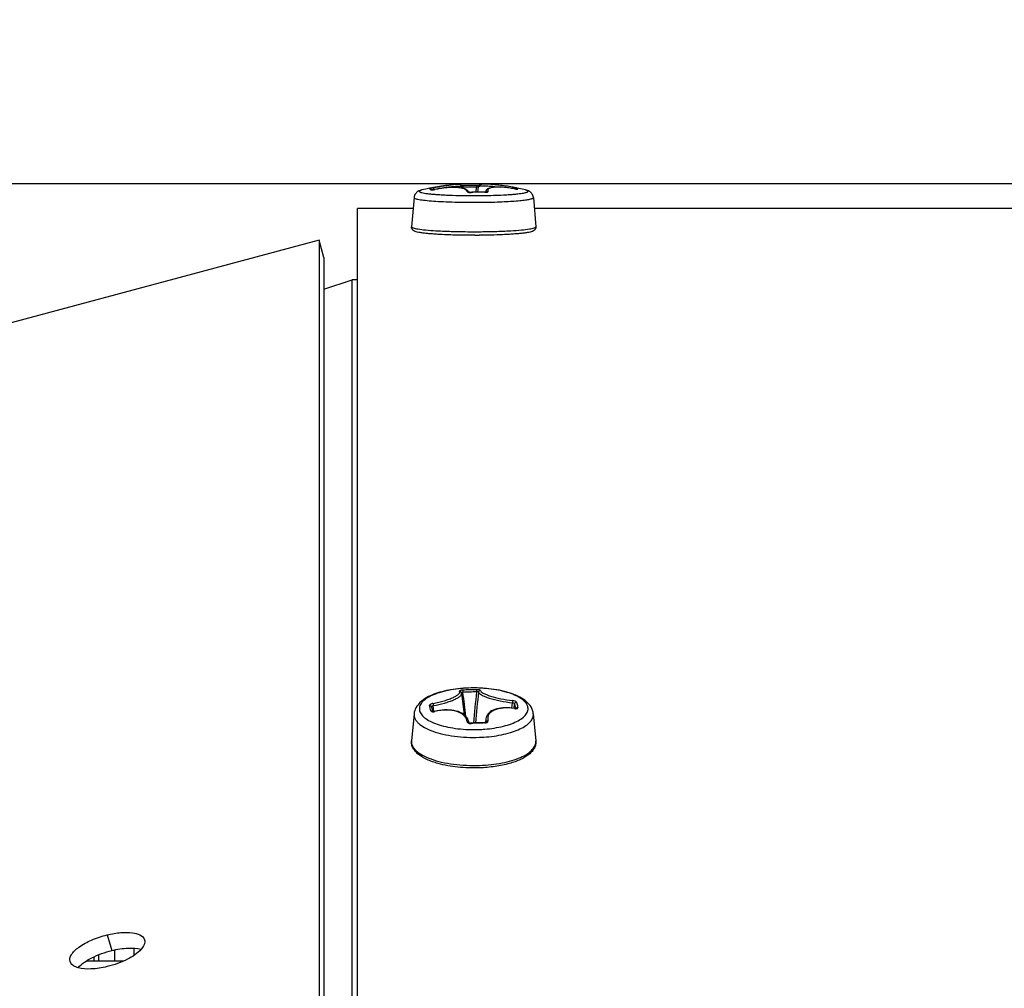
# Model space of a CAD drawing. Header units: millimetres. Extents: x 0 to 420, y 0 to 297.
# Tile 297 of 514: x 245.98 to 251.49, y 249.71 to 255.13. Entities that reach past the tile are written whole.
import ezdxf

# ---------------------------------------------------------------- set-up
doc = ezdxf.new("R2010")
doc.units = ezdxf.units.MM
doc.header["$LTSCALE"] = 23.1
doc.layers.get('0').update_dxf_attribs({"linetype": 'CONTINUOUS'})
doc.layers.add('02___PRT_ALL_AXES', color=7, linetype='CONTINUOUS')
doc.layers.add('DIM_PILOTEES', color=7, linetype='CONTINUOUS')
doc.styles.get("Standard").update_dxf_attribs({"font": 'txt', "width": 0.7})
doc.dimstyles.new('DIMSTYLE_1', dxfattribs={"dimtxt": 2.5, "dimasz": 3.5, "dimexe": 2, "dimexo": 0, "dimtad": 1, "dimdec": 0, "dimlfac": 10, "dimdsep": 46, "dimtxsty": 'Standard', "dimblk": '_FILLED', "dimblk1": '_FILLED', "dimblk2": '_FILLED', "dimcen": 0.09, "dimazin": 2, "dimtp": 1.2, "dimtm": 1.2, "dimtfac": 1, "dimtdec": 0, "dimtofl": 0, "dimtmove": 0, "dimatfit": 3, "dimldrblk": '_FILLED', "dimfxl": 0, "dimtolj": 1, "dimarcsym": 0})
doc.dimstyles.new('DIMSTYLE_2', dxfattribs={"dimtxt": 2.5, "dimasz": 3.5, "dimexe": 2, "dimexo": 0, "dimtad": 1, "dimdec": 0, "dimlfac": 10, "dimdsep": 46, "dimtxsty": 'Standard', "dimblk": '_FILLED', "dimblk1": '_FILLED', "dimblk2": '_FILLED', "dimcen": 0.09, "dimazin": 2, "dimtp": 0.5, "dimtm": 0.5, "dimtfac": 1, "dimtdec": 0, "dimtofl": 0, "dimtmove": 0, "dimatfit": 3, "dimldrblk": '_FILLED', "dimfxl": 0, "dimtolj": 1, "dimarcsym": 0})
doc.dimstyles.new('DIMSTYLE_4', dxfattribs={"dimtxt": 2.5, "dimasz": 3.5, "dimexe": 2, "dimexo": 0, "dimtad": 1, "dimdec": 0, "dimlfac": 10, "dimdsep": 46, "dimtxsty": 'Standard', "dimblk": '_FILLED', "dimblk1": '_FILLED', "dimblk2": '_FILLED', "dimcen": 0.09, "dimazin": 2, "dimtp": 0.8, "dimtm": 0.8, "dimtfac": 1, "dimtdec": 0, "dimtofl": 0, "dimtmove": 0, "dimatfit": 3, "dimldrblk": '_FILLED', "dimfxl": 0, "dimtolj": 1, "dimarcsym": 0})

# ---------------------------------------------------------------- blocks, each defined once
blk = doc.blocks.new('_FILLED')
at = {"color": 0, "linetype": 'ByBlock'}
blk.add_solid([(0, 0), (-1, 0.1429), (-1, -0.1429)], dxfattribs=at)
blk = doc.blocks.new('*D1')
at = {"layer": 'DIM_PILOTEES', "color": 2, "linetype": 'Continuous'}
for p, q in [((273.9153, 254.2086), (213.2201, 254.2086)), ((215.2201, 254.2086), (215.2201, 191.8279)), ((215.2201, 129.4471), (215.2201, 191.8279)), ((273.9407, 129.4471), (213.2201, 129.4471))]:
    blk.add_line(p, q, dxfattribs=at)
at = {"layer": 'DIM_PILOTEES', "color": 2, "linetype": 'Continuous', "xscale": 3.5, "yscale": 3.5, "zscale": 3.5}
for p, rotation in [((215.2201, 254.2086), 90), ((215.2201, 129.4471), 270)]:
    blk.add_blockref('_FILLED', p, dxfattribs=dict(at, rotation=rotation))
at = {"layer": 'DIM_PILOTEES', "color": 2, "linetype": 'Continuous', "insert": (212.0951, 191.6644), "char_height": 2.5, "width": 10.982143, "attachment_point": 2, "rotation": 90, "line_spacing_factor": 0.9}
blk.add_mtext('{\\ftxt;\\W0.0001;\\H0.0001;\\~}{\\ftxt;\\W2.9285714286;\\H2.5; }{\\ftxt;\\W0.0001;\\H0.0001;\\~}', dxfattribs=at)
blk = doc.blocks.new('*D2')
at = {"layer": 'DIM_PILOTEES', "color": 2, "linetype": 'Continuous'}
for p, q in [((226.3883, 206.1532), (226.3883, 267.8625)), ((243.2945, 226.4959), (243.2945, 267.8625)), ((226.3883, 265.8625), (218.8883, 265.8625)), ((218.8883, 265.8625), (234.8414, 265.8625)), ((250.7945, 265.8625), (234.8414, 265.8625)), ((243.2945, 265.8625), (250.7945, 265.8625))]:
    blk.add_line(p, q, dxfattribs=at)
at = {"layer": 'DIM_PILOTEES', "color": 2, "linetype": 'Continuous', "xscale": 3.5, "yscale": 3.5, "zscale": 3.5}
blk.add_blockref('_FILLED', (226.3883, 265.8625), dxfattribs=at)
at = {"layer": 'DIM_PILOTEES', "color": 2, "linetype": 'Continuous', "xscale": 3.5, "yscale": 3.5, "zscale": 3.5, "rotation": 180}
blk.add_blockref('_FILLED', (243.2945, 265.8625), dxfattribs=at)
at = {"layer": 'DIM_PILOTEES', "color": 2, "linetype": 'Continuous', "insert": (235.5503, 268.9875), "char_height": 2.5, "width": 8.035714, "attachment_point": 2, "line_spacing_factor": 0.9}
blk.add_mtext('{\\ftxt;\\W0.0001;\\H0.0001;\\~}{\\ftxt;\\W2.1428571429;\\H2.5; }{\\ftxt;\\W0.0001;\\H0.0001;\\~}', dxfattribs=at)
blk = doc.blocks.new('*D9')
at = {"layer": 'DIM_PILOTEES', "color": 2, "linetype": 'Continuous'}
for p, q in [((226.3883, 206.1532), (226.3883, 279.9641)), ((276.2211, 241.5579), (276.2211, 279.9641)), ((226.3883, 277.9641), (251.3047, 277.9641)), ((276.2211, 277.9641), (251.3047, 277.9641))]:
    blk.add_line(p, q, dxfattribs=at)
at = {"layer": 'DIM_PILOTEES', "color": 2, "linetype": 'Continuous', "xscale": 3.5, "yscale": 3.5, "zscale": 3.5, "rotation": 180}
blk.add_blockref('_FILLED', (226.3883, 277.9641), dxfattribs=at)
at = {"layer": 'DIM_PILOTEES', "color": 2, "linetype": 'Continuous', "xscale": 3.5, "yscale": 3.5, "zscale": 3.5}
blk.add_blockref('_FILLED', (276.2211, 277.9641), dxfattribs=at)
at = {"layer": 'DIM_PILOTEES', "color": 2, "linetype": 'Continuous', "insert": (253.158, 281.0891), "char_height": 2.5, "width": 8.839286, "attachment_point": 2, "line_spacing_factor": 0.9}
blk.add_mtext('{\\ftxt;\\W0.0001;\\H0.0001;\\~}{\\ftxt;\\W2.3571428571;\\H2.5; }{\\ftxt;\\W0.0001;\\H0.0001;\\~}', dxfattribs=at)

msp = doc.modelspace()

# ---------------------------------------------------------------- linework, layer by layer
at = {"color": 7, "linetype": 'Continuous'}
for p, q in [((248.2812, 254.1762), (248.2789, 254.1786)), ((248.288, 254.1759), (248.2855, 254.1781)), ((248.288, 254.1759), (248.2861, 254.1759)), ((248.2951, 254.1778), (248.2895, 254.176)), ((248.2953, 254.1766), (248.2951, 254.1778)), ((248.2953, 254.1766), (248.2951, 254.1778)), ((248.3039, 254.1794), (248.3063, 254.1798)), ((248.3043, 254.1781), (248.3041, 254.1782)), ((248.3041, 254.1781), (248.3043, 254.1781)), ((248.4535, 254.1952), (248.4545, 254.1856)), ((248.4616, 254.1839), (248.4608, 254.1904)), ((248.534, 254.1626), (248.5368, 254.191)), ((248.5449, 254.1627), (248.5481, 254.1936)), ((248.5492, 254.1949), (248.5504, 254.1956)), ((248.5887, 254.1656), (248.5883, 254.1626)), ((248.5887, 254.1656), (248.5886, 254.1655)), ((248.647, 254.204), (248.6391, 254.2048)), ((248.6443, 254.2042), (248.6455, 254.2041)), ((248.647, 254.204), (248.6455, 254.2041)), ((248.6455, 254.2041), (248.647, 254.204)), ((248.7491, 254.1815), (248.749, 254.1815)), ((248.7661, 254.1823), (248.7682, 254.1799)), ((248.1873, 254.1329), (248.173, 253.9695)), ((248.4927, 254.1628), (248.4912, 254.1633)), ((248.5061, 254.1615), (248.5058, 254.1619)), ((248.5444, 254.1624), (248.5442, 254.1624)), ((248.5827, 254.162), (248.5824, 254.162)), ((248.5827, 254.162), (248.5825, 254.1624)), ((248.8548, 254.1329), (248.8691, 253.9695)), ((247.8711, 227.8463), (247.8711, 254.072)), ((248.182, 254.072), (247.8711, 254.072)), ((273.622, 254.072), (248.8601, 254.072)), ((248.3159, 253.947), (248.3164, 253.947)), ((248.7257, 253.947), (248.7261, 253.947)), ((248.7261, 253.947), (248.7288, 253.9472)), ((247.6831, 253.7976), (247.6572, 253.8942)), ((248.3219, 253.9268), (248.321, 253.9269)), ((248.5281, 253.9215), (248.521, 253.9215)), ((247.6831, 253.7976), (247.6831, 227.8079)), ((247.6831, 253.621), (247.8411, 253.672)), ((247.8411, 227.8402), (247.8411, 253.672)), ((247.8711, 253.672), (247.8411, 253.672)), ((248.4534, 251.3586), (248.467, 251.2399)), ((248.492, 251.3889), (248.4915, 251.3888)), ((248.492, 251.3889), (248.4915, 251.3888)), ((248.735, 251.277), (248.7377, 251.307)), ((248.735, 251.277), (248.7377, 251.307)), ((248.7466, 251.2753), (248.749, 251.3003)), ((248.7466, 251.2753), (248.749, 251.3003)), ((248.1875, 251.2451), (248.1732, 251.0939)), ((248.2879, 251.2755), (248.2856, 251.2845)), ((248.2905, 251.2652), (248.2879, 251.2755)), ((248.2922, 251.2581), (248.2905, 251.2652)), ((248.2922, 251.2581), (248.2909, 251.2585)), ((248.2988, 251.258), (248.2951, 251.2907)), ((248.2988, 251.258), (248.2951, 251.2907)), ((248.3043, 251.2579), (248.3038, 251.2588)), ((248.7491, 251.2742), (248.7486, 251.2743)), ((248.7491, 251.2742), (248.7486, 251.2743)), ((248.8546, 251.2451), (248.8689, 251.0939)), ((248.4938, 251.196), (248.494, 251.1949)), ((248.4941, 251.1947), (248.4939, 251.1949)), ((248.5889, 251.2159), (248.5866, 251.1958)), ((248.5905, 251.1971), (248.5905, 251.1975)), ((246.4711, 250.0085), (246.4969, 249.9208)), ((246.5111, 249.924), (246.5111, 249.8621)), ((246.6211, 249.8942), (246.6211, 249.9339)), ((246.3976, 249.8621), (246.3976, 249.8861)), ((246.4211, 249.8964), (246.4211, 249.8621))]:
    msp.add_line(p, q, dxfattribs=at)
at = {"color": 3, "linetype": 'Continuous'}
for q in [(245.7233, 253.376), (247.6572, 227.8026)]:
    msp.add_line((247.6572, 253.8942), q, dxfattribs=at)
at = {"color": 7, "linetype": 'Continuous'}
for points in [[(248.2855, 254.1781), (248.2838, 254.1794), (248.282, 254.1806), (248.2805, 254.1814)], [(248.3041, 254.1782), (248.3036, 254.1781), (248.3021, 254.1778), (248.3007, 254.1775), (248.2992, 254.1772), (248.2978, 254.177), (248.2965, 254.1768), (248.2952, 254.1766), (248.2939, 254.1764), (248.2927, 254.1763), (248.2916, 254.1762), (248.2906, 254.1761), (248.2897, 254.176), (248.2888, 254.1759), (248.288, 254.1759), (248.288, 254.1759)], [(248.4632, 254.1836), (248.4544, 254.1857), (248.4445, 254.1873), (248.4337, 254.1885), (248.4223, 254.1892), (248.4103, 254.1895), (248.3979, 254.1894), (248.3851, 254.1889), (248.372, 254.188), (248.3585, 254.1867), (248.3448, 254.185), (248.3308, 254.183), (248.3166, 254.1806), (248.3041, 254.1782)], [(248.4523, 254.1992), (248.4509, 254.2012), (248.4494, 254.2026), (248.4479, 254.2038), (248.4464, 254.2045), (248.445, 254.2051), (248.4436, 254.2055), (248.4422, 254.2058), (248.4408, 254.2061), (248.4394, 254.2063), (248.4378, 254.2064), (248.4362, 254.2065), (248.4345, 254.2066), (248.4327, 254.2066), (248.4307, 254.2066), (248.4286, 254.2066), (248.4264, 254.2065), (248.424, 254.2064), (248.4215, 254.2063), (248.4188, 254.2061), (248.4159, 254.2059), (248.4128, 254.2057), (248.4096, 254.2054), (248.408, 254.2053)], [(248.459, 254.2002), (248.4574, 254.2001), (248.4558, 254.2001), (248.4543, 254.2), (248.4529, 254.2), (248.4517, 254.2)], [(248.4535, 254.1952), (248.4532, 254.197), (248.4523, 254.1992)], [(248.4927, 254.201), (248.4856, 254.2009), (248.4786, 254.2008), (248.4715, 254.2006), (248.4644, 254.2004), (248.459, 254.2002)], [(248.4927, 254.1628), (248.4908, 254.1668), (248.4873, 254.1711), (248.4829, 254.1749), (248.4774, 254.1782), (248.4709, 254.1811), (248.4632, 254.1836)], [(248.531, 254.2009), (248.5239, 254.201), (248.5169, 254.2011), (248.5098, 254.2011), (248.5028, 254.2011), (248.4927, 254.201)], [(248.5523, 254.2013), (248.552, 254.2012), (248.5512, 254.2011), (248.5503, 254.2011), (248.5493, 254.201), (248.5482, 254.2009), (248.547, 254.2008), (248.5457, 254.2008), (248.5444, 254.2008), (248.5429, 254.2007), (248.5415, 254.2007), (248.5399, 254.2007), (248.5383, 254.2007), (248.5367, 254.2007), (248.531, 254.2009)], [(248.5525, 254.2015), (248.5507, 254.1997), (248.5492, 254.1974), (248.5486, 254.196)], [(248.6391, 254.2048), (248.6321, 254.2054), (248.6255, 254.206), (248.6191, 254.2065), (248.6131, 254.2069), (248.6075, 254.2072), (248.6021, 254.2075), (248.5971, 254.2076), (248.5924, 254.2078), (248.588, 254.2078), (248.5839, 254.2078), (248.5801, 254.2077), (248.5766, 254.2076), (248.5733, 254.2074), (248.5703, 254.2071), (248.5675, 254.2068), (248.5649, 254.2064), (248.5626, 254.2059), (248.5603, 254.2054), (248.5583, 254.2047), (248.5563, 254.2039), (248.5544, 254.2028), (248.5525, 254.2015)], [(248.749, 254.1815), (248.7377, 254.1836), (248.7245, 254.1857), (248.7114, 254.1875), (248.6987, 254.189), (248.6863, 254.1901), (248.6744, 254.1909), (248.663, 254.1913), (248.6522, 254.1914), (248.6421, 254.1911), (248.6328, 254.1904), (248.6243, 254.1893), (248.6166, 254.1879), (248.6099, 254.1861), (248.604, 254.1838), (248.599, 254.1811), (248.5949, 254.1778), (248.5916, 254.1739), (248.5895, 254.1694), (248.5886, 254.1655)], [(248.7643, 254.1795), (248.7644, 254.1795), (248.7643, 254.1795), (248.7641, 254.1795), (248.7638, 254.1795), (248.7633, 254.1795), (248.7628, 254.1796), (248.7621, 254.1796), (248.7614, 254.1797), (248.7606, 254.1798), (248.7596, 254.1799), (248.7587, 254.18), (248.7576, 254.1801), (248.7565, 254.1803), (248.7553, 254.1805), (248.7541, 254.1807), (248.7528, 254.1809), (248.7515, 254.1811), (248.7502, 254.1813), (248.749, 254.1815)], [(248.5058, 254.1619), (248.504, 254.1618), (248.5019, 254.1618), (248.5, 254.1619), (248.4981, 254.162), (248.4964, 254.1622), (248.4949, 254.1624), (248.4936, 254.1626), (248.4927, 254.1628)], [(248.5392, 254.1627), (248.5321, 254.1626), (248.5251, 254.1625), (248.518, 254.1623), (248.511, 254.162), (248.5058, 254.1619)], [(248.5825, 254.1624), (248.5775, 254.1625), (248.5704, 254.1627), (248.5634, 254.1628), (248.5563, 254.1628), (248.5493, 254.1628), (248.5392, 254.1627)], [(248.5883, 254.1626), (248.5868, 254.1625), (248.5851, 254.1624), (248.5834, 254.1624), (248.5825, 254.1624)], [(248.5941, 254.1636), (248.5941, 254.1636), (248.5939, 254.1635), (248.5935, 254.1634), (248.5928, 254.1632), (248.592, 254.163), (248.5909, 254.1629), (248.5897, 254.1627), (248.5883, 254.1626)], [(248.452, 251.3639), (248.4508, 251.3662), (248.4498, 251.3677)], [(248.4534, 251.3586), (248.4529, 251.3614), (248.452, 251.3639)], [(248.316, 251.2614), (248.3021, 251.2584), (248.3002, 251.2581), (248.2983, 251.2579), (248.2966, 251.2578), (248.2951, 251.2578), (248.2937, 251.2579), (248.2926, 251.2581), (248.2922, 251.2581)], [(248.4706, 251.2372), (248.4627, 251.2431), (248.4539, 251.2484), (248.4442, 251.2531), (248.4337, 251.2571), (248.4224, 251.2604), (248.4105, 251.263), (248.398, 251.265), (248.385, 251.2662), (248.3717, 251.2667), (248.358, 251.2664), (248.3441, 251.2655), (248.33, 251.2638), (248.316, 251.2614)], [(248.7371, 251.2768), (248.7235, 251.2782), (248.7102, 251.2788), (248.6972, 251.2789), (248.6846, 251.2782), (248.6724, 251.2769), (248.6608, 251.275), (248.6498, 251.2724), (248.6395, 251.2691), (248.63, 251.2652), (248.6213, 251.2607), (248.6135, 251.2556), (248.6068, 251.25), (248.6011, 251.244), (248.5964, 251.2375), (248.5928, 251.2306), (248.5903, 251.2234), (248.5889, 251.2159)], [(248.759, 251.2752), (248.759, 251.2752), (248.7588, 251.2752), (248.7583, 251.275), (248.7575, 251.2749), (248.7564, 251.2747), (248.7551, 251.2747), (248.7536, 251.2747), (248.7519, 251.2748), (248.7501, 251.2749), (248.7371, 251.2768)], [(248.4939, 251.1959), (248.4932, 251.2005), (248.491, 251.2086), (248.4876, 251.2163), (248.483, 251.2238), (248.4773, 251.2307), (248.4706, 251.2372)], [(248.5056, 251.1925), (248.5042, 251.1924), (248.5025, 251.1925), (248.5008, 251.1926), (248.4992, 251.1929), (248.4978, 251.1932), (248.4965, 251.1936), (248.4955, 251.194), (248.4947, 251.1943), (248.4941, 251.1947)], [(248.5389, 251.1942), (248.5319, 251.1939), (248.5248, 251.1936), (248.5177, 251.1932), (248.5107, 251.1928), (248.5056, 251.1925)], [(248.5821, 251.1953), (248.5772, 251.1952), (248.5701, 251.1951), (248.5631, 251.195), (248.556, 251.1948), (248.549, 251.1946), (248.5389, 251.1942)], [(248.5871, 251.1959), (248.5856, 251.1956), (248.5839, 251.1954), (248.5821, 251.1953)], [(248.5911, 251.1975), (248.5912, 251.1976), (248.5911, 251.1975), (248.5908, 251.1973), (248.5902, 251.197), (248.5894, 251.1966), (248.5884, 251.1962), (248.5871, 251.1959)]]:
    msp.add_lwpolyline(points, dxfattribs=at)
for centre, radius, start, end in [((248.5213, 253.0089), 1.2017, 95.4139, 103.9628), ((248.6832, 252.0581), 2.155, 100.1373, 100.3728), ((248.2727, 254.3315), 0.1566, 280.5675, 281.5523), ((248.5078, 253.0178), 1.1736, 90.4363, 92.2914), ((248.5078, 253.0175), 1.1739, 88.5809, 90.4357), ((248.5579, 254.1926), 0.00992, 160.3324, 174.2434), ((248.521, 253.0105), 1.2001, 83.6334, 83.9753), ((248.5386, 253.1818), 1.0279, 83.5458, 83.945), ((248.5211, 253.0106), 1.2, 83.2448, 83.6334), ((248.5307, 253.1123), 1.0978, 83.1203, 83.5457), ((248.5208, 253.0094), 1.2012, 76.0348, 83.2412), ((248.5077, 252.9281), 1.2835, 79.6702, 83.0845), ((248.5031, 254.2372), 0.0758, 270.9897, 272.0488), ((248.5032, 254.2363), 0.075, 272.05, 272.259), ((248.5536, 252.9579), 1.2045, 90.4492, 92.2594), ((248.5536, 252.9599), 1.2025, 88.624, 90.4361), ((248.5219, 257.8525), 3.7088, 270.4349, 270.9961), ((248.5845, 254.2375), 0.0755, 268.6084, 269.8866), ((248.522, 258.187), 4.0808, 270.4347, 270.8493), ((248.4469, 256.2105), 2.2673, 266.5225, 266.6887), ((248.4661, 256.5509), 2.6083, 266.706, 267.5773), ((248.5703, 256.6649), 2.7224, 272.4399, 273.2747), ((248.5211, 258.3125), 4.3708, 269.9762, 270.4354), ((248.5211, 258.054), 4.1325, 270.0966, 270.4355), ((248.5431, 250.1424), 1.2375, 92.1028, 93.8783), ((248.5439, 250.1399), 1.2274, 92.1032, 93.879), ((234.2103, 249.5458), 14.3661, 6.73566, 7.27294), ((248.543, 250.1454), 1.2345, 90.3246, 92.1031), ((248.5438, 250.1429), 1.2244, 90.324, 92.1027), ((263.5657, 249.779), 15.1126, 173.96703, 174.62991), ((264.0739, 249.7152), 15.6134, 173.92786, 174.56571), ((246.6986, 250.8803), 1.6279, 13.5504, 14.6143), ((248.288, 251.2838), 0.00226, 173.027, 179.5295), ((248.2933, 251.3043), 0.0477, 279.8849, 282.9979), ((248.2937, 251.3025), 0.0459, 283.013, 283.388), ((248.7572, 251.3244), 0.0508, 260.7692, 262.3494), ((248.4451, 251.1905), 0.0491, 5.1645, 6.3948), ((248.594, 249.8419), 1.3517, 92.1035, 93.7295), ((248.5938, 249.8474), 1.3462, 90.4723, 92.1027), ((248.5978, 251.1963), 0.00732, 169.7197, 170.932), ((248.5866, 251.1966), 0.00402, 7.7907, 12.5243), ((248.5219, 251.9279), 0.7712, 272.0944, 274.5003), ((248.5217, 251.965), 0.8522, 272.0992, 273.7437)]:
    msp.add_arc(centre, radius, start, end, dxfattribs=at)
for points, knots in [([(248.2314, 254.1751), (248.2277, 254.1742), (248.2201, 254.172), (248.2072, 254.1663), (248.1933, 254.1542), (248.188, 254.1406), (248.1873, 254.1329)], [0, 0, 0, 0, 0.172236, 0.366553, 0.644524, 1, 1, 1, 1]), ([(248.2314, 254.1751), (248.2297, 254.1747), (248.2266, 254.1738), (248.2225, 254.1724), (248.2196, 254.171), (248.2176, 254.1696), (248.2168, 254.1678), (248.2176, 254.166), (248.2196, 254.1646), (248.2225, 254.1631), (248.2265, 254.1617), (248.2341, 254.1597), (248.2463, 254.1573), (248.264, 254.1548), (248.2856, 254.1524), (248.3108, 254.1503), (248.3392, 254.1484), (248.3704, 254.1468), (248.416, 254.145), (248.4762, 254.1437), (248.5251, 254.1436), (248.5501, 254.1438)], [0, 0, 0, 0, 0.015132, 0.027252, 0.036426, 0.042893, 0.047417, 0.051938, 0.058399, 0.067568, 0.07968, 0.094807, 0.134057, 0.184961, 0.246842, 0.318813, 0.399811, 0.488626, 0.58392, 0.788079, 1, 1, 1, 1]), ([(248.293, 254.1874), (248.2904, 254.1869), (248.2856, 254.1859), (248.2802, 254.1846), (248.2765, 254.1835), (248.2753, 254.1832), (248.2735, 254.1824), (248.2739, 254.1822)], [0, 0, 0, 0, 0.401344, 0.733493, 0.85623, 0.943109, 1, 1, 1, 1]), ([(248.2789, 254.1786), (248.2785, 254.1789), (248.2769, 254.1803), (248.2752, 254.1816), (248.2739, 254.1822)], [0, 0, 0, 0, 0.274725, 1, 1, 1, 1]), ([(248.2812, 254.1762), (248.2814, 254.176), (248.2822, 254.1757), (248.2845, 254.1755), (248.2866, 254.1756), (248.2882, 254.1757)], [0, 0, 0, 0, 0.117131, 0.32465, 1, 1, 1, 1]), ([(248.2882, 254.1757), (248.2892, 254.1758), (248.2936, 254.1762), (248.298, 254.1769), (248.3015, 254.1775)], [0, 0, 0, 0, 0.220355, 1, 1, 1, 1]), ([(248.293, 254.1874), (248.3141, 254.1915), (248.3523, 254.1982), (248.3907, 254.2036), (248.408, 254.2053)], [0, 0, 0, 0, 0.553145, 1, 1, 1, 1]), ([(248.293, 254.1874), (248.2932, 254.1872), (248.2933, 254.1861), (248.2939, 254.1842), (248.2945, 254.1812), (248.2949, 254.179), (248.2951, 254.1778)], [0, 0, 0, 0, 0.089251, 0.308225, 0.626526, 1, 1, 1, 1]), ([(248.4838, 254.1663), (248.4827, 254.1735), (248.4718, 254.1801), (248.4594, 254.184), (248.4458, 254.1871), (248.4258, 254.1892), (248.3986, 254.1896), (248.3684, 254.1879), (248.3366, 254.1841), (248.3151, 254.1803), (248.3043, 254.1781)], [0, 0, 0, 0, 0.116551, 0.161858, 0.214127, 0.338436, 0.48561, 0.649671, 0.823579, 1, 1, 1, 1]), ([(248.3063, 254.1798), (248.316, 254.1816), (248.335, 254.1848), (248.3624, 254.1891), (248.3875, 254.1926), (248.4094, 254.1952), (248.4273, 254.1968), (248.4406, 254.1975), (248.4486, 254.1972), (248.4524, 254.1965), (248.4535, 254.1956), (248.4535, 254.1952)], [0, 0, 0, 0, 0.198658, 0.387328, 0.559528, 0.70919, 0.83105, 0.921033, 0.976689, 0.991747, 1, 1, 1, 1]), ([(248.4608, 254.1904), (248.4602, 254.1905), (248.4579, 254.1906), (248.4555, 254.1909), (248.4539, 254.1913)], [0, 0, 0, 0, 0.282697, 1, 1, 1, 1]), ([(248.4595, 254.2002), (248.4596, 254.2002), (248.4598, 254.1999), (248.46, 254.199), (248.4604, 254.197), (248.4606, 254.194), (248.4608, 254.1917), (248.4608, 254.1904)], [0, 0, 0, 0, 0.026454, 0.085167, 0.300465, 0.620786, 1, 1, 1, 1]), ([(248.4838, 254.1663), (248.484, 254.1651), (248.4878, 254.1631), (248.491, 254.1624), (248.4933, 254.1621)], [0, 0, 0, 0, 0.343652, 1, 1, 1, 1]), ([(248.5361, 254.2008), (248.5364, 254.2007), (248.5365, 254.1993), (248.5368, 254.1977), (248.5369, 254.1945), (248.5369, 254.1923), (248.5368, 254.191)], [0, 0, 0, 0, 0.083237, 0.298637, 0.619526, 1, 1, 1, 1]), ([(248.5481, 254.1936), (248.548, 254.1932), (248.5465, 254.1926), (248.5443, 254.1919), (248.5408, 254.1913), (248.5382, 254.1911), (248.5368, 254.191)], [0, 0, 0, 0, 0.111772, 0.336632, 0.647744, 1, 1, 1, 1]), ([(248.5481, 254.1936), (248.5482, 254.194), (248.5486, 254.1945), (248.5491, 254.1948), (248.5492, 254.1949)], [0, 0, 0, 0, 0.712689, 1, 1, 1, 1]), ([(248.5504, 254.1956), (248.5521, 254.1964), (248.557, 254.1974), (248.5658, 254.1982), (248.5776, 254.1985), (248.5986, 254.198), (248.6301, 254.1957), (248.6567, 254.1928), (248.6711, 254.191)], [0, 0, 0, 0, 0.048044, 0.121101, 0.218823, 0.33969, 0.640993, 1, 1, 1, 1]), ([(248.5864, 254.1442), (248.6064, 254.1446), (248.6445, 254.1456), (248.6908, 254.1476), (248.7245, 254.1498), (248.7467, 254.1515), (248.7665, 254.1535), (248.7836, 254.1555), (248.7979, 254.1577), (248.8092, 254.16), (248.8167, 254.162), (248.8211, 254.1638), (248.8235, 254.1651), (248.8259, 254.1676), (248.8237, 254.1703), (248.8214, 254.1716), (248.8171, 254.1734), (248.8134, 254.1744), (248.8107, 254.1751)], [0, 0, 0, 0, 0.2316, 0.442551, 0.537431, 0.623866, 0.700942, 0.767863, 0.823958, 0.868712, 0.901821, 0.914031, 0.923453, 0.935238, 0.946612, 0.955717, 0.967586, 1, 1, 1, 1]), ([(248.5915, 254.1624), (248.593, 254.1626), (248.5955, 254.1629), (248.5984, 254.1638), (248.6002, 254.1647), (248.6013, 254.1659), (248.6012, 254.1669), (248.601, 254.1672)], [0, 0, 0, 0, 0.388628, 0.617042, 0.785217, 0.900285, 1, 1, 1, 1]), ([(248.601, 254.1672), (248.5994, 254.1673), (248.5961, 254.1666), (248.5935, 254.1644), (248.5925, 254.1632)], [0, 0, 0, 0, 0.499319, 1, 1, 1, 1]), ([(248.7491, 254.1815), (248.7384, 254.1835), (248.7175, 254.1869), (248.6872, 254.1902), (248.6598, 254.1916), (248.6366, 254.1908), (248.6203, 254.1885), (248.6102, 254.1852), (248.6038, 254.1821), (248.598, 254.1759), (248.5996, 254.1697), (248.601, 254.1672)], [0, 0, 0, 0, 0.199723, 0.388866, 0.559282, 0.703675, 0.816605, 0.860549, 0.89643, 0.949014, 1, 1, 1, 1]), ([(248.7378, 254.1908), (248.738, 254.1907), (248.7383, 254.1898), (248.7384, 254.1884), (248.7384, 254.1861), (248.7382, 254.1845), (248.7381, 254.1835)], [0, 0, 0, 0, 0.099206, 0.30694, 0.616277, 1, 1, 1, 1]), ([(248.7609, 254.186), (248.7601, 254.1863), (248.7575, 254.1868), (248.7525, 254.188), (248.7456, 254.1893), (248.7405, 254.1903), (248.7378, 254.1908)], [0, 0, 0, 0, 0.107049, 0.336676, 0.651384, 1, 1, 1, 1]), ([(248.7491, 254.1815), (248.7502, 254.1813), (248.7542, 254.1805), (248.7583, 254.1799), (248.7613, 254.1796)], [0, 0, 0, 0, 0.272252, 1, 1, 1, 1]), ([(248.7609, 254.186), (248.7589, 254.1864), (248.7546, 254.1859), (248.7514, 254.183), (248.7504, 254.1813)], [0, 0, 0, 0, 0.49918, 1, 1, 1, 1]), ([(248.7609, 254.186), (248.7613, 254.1857), (248.7632, 254.1847), (248.7649, 254.1834), (248.7661, 254.1823)], [0, 0, 0, 0, 0.233712, 1, 1, 1, 1]), ([(248.7613, 254.1796), (248.7624, 254.1795), (248.7639, 254.1793), (248.7657, 254.1792), (248.7668, 254.1792), (248.7675, 254.1793), (248.768, 254.1794), (248.7684, 254.1796), (248.7683, 254.1798), (248.7682, 254.1799)], [0, 0, 0, 0, 0.440414, 0.614316, 0.754163, 0.858553, 0.927365, 0.965084, 1, 1, 1, 1]), ([(248.8548, 254.1329), (248.8541, 254.1406), (248.8489, 254.1542), (248.8349, 254.1663), (248.822, 254.172), (248.8144, 254.1742), (248.8107, 254.1751)], [0, 0, 0, 0, 0.35548, 0.63345, 0.827764, 1, 1, 1, 1]), ([(248.1873, 254.1329), (248.1872, 254.1318), (248.1887, 254.13), (248.1912, 254.1286), (248.1959, 254.1265), (248.2039, 254.1243), (248.2224, 254.1205), (248.2534, 254.1166), (248.299, 254.1127), (248.3542, 254.1095), (248.4168, 254.1073), (248.4838, 254.1062), (248.5297, 254.1061), (248.5529, 254.1063)], [0, 0, 0, 0, 0.008627, 0.015549, 0.024614, 0.049491, 0.083438, 0.177477, 0.303175, 0.455235, 0.627116, 0.811361, 1, 1, 1, 1]), ([(248.4933, 254.1621), (248.4942, 254.162), (248.4979, 254.1615), (248.5016, 254.1614), (248.5044, 254.1614)], [0, 0, 0, 0, 0.23351, 1, 1, 1, 1]), ([(248.5824, 254.1067), (248.6011, 254.1069), (248.6372, 254.1077), (248.689, 254.1096), (248.7357, 254.1122), (248.776, 254.1154), (248.805, 254.1186), (248.8239, 254.1215), (248.8348, 254.1236), (248.8434, 254.1257), (248.8495, 254.1279), (248.8535, 254.1298), (248.8549, 254.132), (248.8548, 254.1329)], [0, 0, 0, 0, 0.20249, 0.392259, 0.563631, 0.711468, 0.831404, 0.87981, 0.920062, 0.951946, 0.975419, 0.990814, 1, 1, 1, 1]), ([(248.5844, 254.162), (248.585, 254.162), (248.5874, 254.162), (248.5898, 254.1622), (248.5915, 254.1624)], [0, 0, 0, 0, 0.262028, 1, 1, 1, 1]), ([(248.321, 253.9269), (248.311, 253.9275), (248.292, 253.9288), (248.2653, 253.9311), (248.2421, 253.9336), (248.2225, 253.9363), (248.2064, 253.9394), (248.1927, 253.9431), (248.1817, 253.9486), (248.1741, 253.9579), (248.1726, 253.9655), (248.173, 253.9695)], [0, 0, 0, 0, 0.182682, 0.346165, 0.488583, 0.608773, 0.706921, 0.786852, 0.867249, 0.925941, 1, 1, 1, 1]), ([(248.173, 253.9695), (248.1729, 253.9682), (248.1748, 253.9662), (248.178, 253.9646), (248.184, 253.9622), (248.1942, 253.9597), (248.2175, 253.9554), (248.2564, 253.9511), (248.2901, 253.9486), (248.3093, 253.9474)], [0, 0, 0, 0, 0.027001, 0.049666, 0.079661, 0.162394, 0.275384, 0.587174, 1, 1, 1, 1]), ([(248.3559, 253.945), (248.3687, 253.9444), (248.4232, 253.9425), (248.4777, 253.9417), (248.5193, 253.9417)], [0, 0, 0, 0, 0.236467, 1, 1, 1, 1]), ([(248.5543, 253.9418), (248.5657, 253.9419), (248.6097, 253.9424), (248.6537, 253.9436), (248.6862, 253.945)], [0, 0, 0, 0, 0.260045, 1, 1, 1, 1]), ([(248.8691, 253.9695), (248.8695, 253.9655), (248.868, 253.9579), (248.8604, 253.9485), (248.8494, 253.9431), (248.8357, 253.9394), (248.8197, 253.9363), (248.8001, 253.9336), (248.7768, 253.9311), (248.7502, 253.9288), (248.7312, 253.9275), (248.7212, 253.9269)], [0, 0, 0, 0, 0.074017, 0.132782, 0.213231, 0.293168, 0.3913, 0.511475, 0.653872, 0.817335, 1, 1, 1, 1]), ([(248.7288, 253.9472), (248.7486, 253.9483), (248.7833, 253.9508), (248.8232, 253.9552), (248.8473, 253.9595), (248.8578, 253.9621), (248.8639, 253.9645), (248.8672, 253.9661), (248.8693, 253.9682), (248.8691, 253.9695)], [0, 0, 0, 0, 0.412468, 0.724505, 0.83767, 0.920529, 0.950545, 0.9732, 1, 1, 1, 1]), ([(248.521, 253.9215), (248.486, 253.9215), (248.4196, 253.9224), (248.3532, 253.925), (248.3219, 253.9268)], [0, 0, 0, 0, 0.526877, 1, 1, 1, 1]), ([(248.7212, 253.9269), (248.7084, 253.9261), (248.6523, 253.9232), (248.596, 253.922), (248.5525, 253.9217)], [0, 0, 0, 0, 0.227566, 1, 1, 1, 1]), ([(248.4915, 251.3892), (248.4545, 251.3879), (248.4005, 251.3823), (248.3327, 251.3663), (248.2886, 251.3511), (248.2507, 251.3323), (248.2194, 251.3091), (248.1962, 251.2803), (248.1886, 251.2569), (248.1875, 251.2451)], [0, 0, 0, 0, 0.308483, 0.450049, 0.579515, 0.696173, 0.801866, 0.901423, 1, 1, 1, 1]), ([(248.4915, 251.3888), (248.472, 251.3881), (248.434, 251.3853), (248.3794, 251.3768), (248.3301, 251.3645), (248.288, 251.3489), (248.2544, 251.3304), (248.2303, 251.3096), (248.2187, 251.2894), (248.2165, 251.2732), (248.2185, 251.2571), (248.23, 251.2368), (248.2539, 251.216), (248.2873, 251.1975), (248.3294, 251.1818), (248.3785, 251.1694), (248.4526, 251.1579), (248.5108, 251.1558), (248.5501, 251.1572)], [0, 0, 0, 0, 0.084634, 0.165152, 0.239065, 0.3043, 0.359485, 0.404407, 0.440871, 0.457483, 0.47408, 0.510431, 0.555183, 0.610189, 0.67526, 0.749048, 0.829493, 1, 1, 1, 1]), ([(248.293, 251.3027), (248.3038, 251.3048), (248.3249, 251.3094), (248.3552, 251.3174), (248.3826, 251.3264), (248.4059, 251.3357), (248.4241, 251.3451), (248.4354, 251.3532), (248.4408, 251.3597), (248.4429, 251.3639), (248.443, 251.368), (248.4419, 251.3704), (248.4411, 251.3714)], [0, 0, 0, 0, 0.190514, 0.374397, 0.543674, 0.690935, 0.81016, 0.897856, 0.930172, 0.956044, 0.977991, 1, 1, 1, 1]), ([(248.2951, 251.2907), (248.3159, 251.2945), (248.346, 251.3012), (248.3838, 251.3128), (248.4078, 251.3219), (248.4273, 251.3311), (248.4403, 251.3392), (248.4476, 251.3458), (248.452, 251.3511), (248.4538, 251.3559), (248.4534, 251.3586)], [0, 0, 0, 0, 0.356012, 0.519561, 0.665237, 0.787892, 0.883976, 0.921731, 0.952968, 1, 1, 1, 1]), ([(248.4594, 251.3771), (248.4568, 251.377), (248.4531, 251.3766), (248.4482, 251.3756), (248.4449, 251.3749), (248.44, 251.3729), (248.4411, 251.3714)], [0, 0, 0, 0, 0.401465, 0.577534, 0.727996, 1, 1, 1, 1]), ([(248.4411, 251.3714), (248.4427, 251.3716), (248.4461, 251.3711), (248.4488, 251.369), (248.4498, 251.3677)], [0, 0, 0, 0, 0.503245, 1, 1, 1, 1]), ([(248.4608, 251.3645), (248.459, 251.3645), (248.4561, 251.3644), (248.4531, 251.3642), (248.452, 251.3638)], [0, 0, 0, 0, 0.616084, 1, 1, 1, 1]), ([(248.4594, 251.3771), (248.4596, 251.3766), (248.4599, 251.3751), (248.4605, 251.3709), (248.4607, 251.3672), (248.4608, 251.3645)], [0, 0, 0, 0, 0.129195, 0.367669, 1, 1, 1, 1]), ([(248.8546, 251.2451), (248.8533, 251.2584), (248.8439, 251.2848), (248.8154, 251.316), (248.7773, 251.3404), (248.7312, 251.3597), (248.6779, 251.3745), (248.5975, 251.3882), (248.5343, 251.3908), (248.4915, 251.3892)], [0, 0, 0, 0, 0.095429, 0.192653, 0.298201, 0.416854, 0.54937, 0.693568, 1, 1, 1, 1]), ([(248.5824, 251.1591), (248.618, 251.1619), (248.6692, 251.1694), (248.7315, 251.1881), (248.7689, 251.2045), (248.7979, 251.2233), (248.8176, 251.2442), (248.8269, 251.2678), (248.823, 251.2922), (248.8074, 251.3142), (248.7823, 251.3339), (248.7484, 251.3513), (248.6896, 251.372), (248.603, 251.3878), (248.53, 251.3903), (248.492, 251.3889)], [0, 0, 0, 0, 0.162403, 0.233529, 0.29546, 0.347289, 0.389423, 0.424524, 0.458195, 0.496852, 0.544418, 0.602117, 0.669516, 0.827046, 1, 1, 1, 1]), ([(248.5583, 251.3757), (248.5582, 251.3766), (248.5553, 251.3779), (248.5508, 251.379), (248.5438, 251.3798), (248.5387, 251.38), (248.536, 251.3799)], [0, 0, 0, 0, 0.111013, 0.334429, 0.646442, 1, 1, 1, 1]), ([(248.536, 251.3799), (248.5363, 251.3795), (248.5365, 251.3779), (248.5367, 251.3751), (248.5369, 251.3714), (248.5369, 251.3687), (248.5368, 251.3673)], [0, 0, 0, 0, 0.129117, 0.367038, 0.674697, 1, 1, 1, 1]), ([(248.5481, 251.3668), (248.5479, 251.3672), (248.5464, 251.3673), (248.5443, 251.3676), (248.5407, 251.3675), (248.5382, 251.3674), (248.5368, 251.3673)], [0, 0, 0, 0, 0.098677, 0.321271, 0.637461, 1, 1, 1, 1]), ([(248.5583, 251.3757), (248.5559, 251.3758), (248.5508, 251.374), (248.5483, 251.3692), (248.5481, 251.3668)], [0, 0, 0, 0, 0.503176, 1, 1, 1, 1]), ([(248.5481, 251.3668), (248.5486, 251.3638), (248.554, 251.3571), (248.5664, 251.3491), (248.585, 251.3405), (248.6195, 251.3285), (248.671, 251.3162), (248.7147, 251.3095), (248.7377, 251.307)], [0, 0, 0, 0, 0.045693, 0.118088, 0.219341, 0.346804, 0.658654, 1, 1, 1, 1]), ([(248.5583, 251.3757), (248.5589, 251.3729), (248.5641, 251.3668), (248.5757, 251.3596), (248.5933, 251.3516), (248.626, 251.3403), (248.6748, 251.3284), (248.7161, 251.3217), (248.7378, 251.3191)], [0, 0, 0, 0, 0.044397, 0.116234, 0.217385, 0.345065, 0.657832, 1, 1, 1, 1]), ([(248.293, 251.3027), (248.2904, 251.3022), (248.2855, 251.3009), (248.2799, 251.2985), (248.2765, 251.2961), (248.2744, 251.2942), (248.2736, 251.2921), (248.2739, 251.2911)], [0, 0, 0, 0, 0.34181, 0.640561, 0.761949, 0.861077, 1, 1, 1, 1]), ([(248.293, 251.3027), (248.2932, 251.3011), (248.2939, 251.2971), (248.2947, 251.2931), (248.2951, 251.2907)], [0, 0, 0, 0, 0.401273, 1, 1, 1, 1]), ([(248.7378, 251.3191), (248.7381, 251.3185), (248.7384, 251.3168), (248.7385, 251.3128), (248.7381, 251.3094), (248.7377, 251.307)], [0, 0, 0, 0, 0.16081, 0.402231, 1, 1, 1, 1]), ([(248.749, 251.3003), (248.7488, 251.301), (248.7476, 251.3026), (248.744, 251.3051), (248.7403, 251.3064), (248.7377, 251.307)], [0, 0, 0, 0, 0.165159, 0.403775, 1, 1, 1, 1]), ([(248.7609, 251.309), (248.7605, 251.3102), (248.7579, 251.3127), (248.7504, 251.3166), (248.7431, 251.3184), (248.7378, 251.3191)], [0, 0, 0, 0, 0.151047, 0.386395, 1, 1, 1, 1]), ([(248.7609, 251.309), (248.7582, 251.3094), (248.7524, 251.3081), (248.7493, 251.3029), (248.749, 251.3003)], [0, 0, 0, 0, 0.508741, 1, 1, 1, 1]), ([(248.749, 251.3003), (248.7496, 251.2983), (248.7519, 251.2898), (248.754, 251.2812), (248.7555, 251.2747)], [0, 0, 0, 0, 0.237988, 1, 1, 1, 1]), ([(248.7609, 251.309), (248.7615, 251.3067), (248.7642, 251.2969), (248.7665, 251.2871), (248.7682, 251.2796)], [0, 0, 0, 0, 0.236608, 1, 1, 1, 1]), ([(248.1875, 251.2451), (248.1871, 251.2406), (248.1875, 251.2312), (248.1921, 251.2174), (248.2005, 251.204), (248.2175, 251.1859), (248.2481, 251.1654), (248.2944, 251.1455), (248.3505, 251.1296), (248.4142, 251.1185), (248.4825, 251.1127), (248.5293, 251.1125), (248.5529, 251.1134)], [0, 0, 0, 0, 0.03262, 0.066622, 0.103819, 0.145489, 0.244629, 0.365874, 0.506971, 0.663557, 0.829997, 1, 1, 1, 1]), ([(248.2739, 251.2911), (248.2763, 251.2916), (248.2816, 251.2911), (248.285, 251.2868), (248.2856, 251.2845)], [0, 0, 0, 0, 0.512206, 1, 1, 1, 1]), ([(248.2812, 251.2618), (248.2831, 251.2622), (248.2871, 251.2621), (248.2904, 251.2598), (248.2915, 251.2583)], [0, 0, 0, 0, 0.512464, 1, 1, 1, 1]), ([(248.2812, 251.2618), (248.2816, 251.2601), (248.2845, 251.258), (248.2888, 251.2569), (248.2916, 251.2567), (248.2932, 251.2566)], [0, 0, 0, 0, 0.384952, 0.665156, 1, 1, 1, 1]), ([(248.2951, 251.2907), (248.2929, 251.2901), (248.2893, 251.2886), (248.286, 251.2856), (248.2858, 251.284)], [0, 0, 0, 0, 0.600608, 1, 1, 1, 1]), ([(248.2932, 251.2566), (248.2938, 251.2566), (248.2966, 251.2566), (248.2994, 251.2569), (248.3015, 251.2573)], [0, 0, 0, 0, 0.239583, 1, 1, 1, 1]), ([(248.4838, 251.2012), (248.4834, 251.2072), (248.48, 251.2196), (248.4679, 251.2357), (248.4497, 251.2487), (248.4169, 251.2622), (248.3668, 251.268), (248.3254, 251.2629), (248.3043, 251.2579)], [0, 0, 0, 0, 0.086968, 0.179662, 0.284732, 0.40512, 0.686963, 1, 1, 1, 1]), ([(248.5774, 251.1146), (248.5967, 251.1159), (248.6343, 251.1196), (248.6881, 251.1292), (248.7367, 251.1421), (248.7785, 251.1582), (248.8123, 251.1768), (248.8373, 251.1975), (248.8527, 251.2205), (248.8553, 251.2375), (248.8546, 251.2451)], [0, 0, 0, 0, 0.177072, 0.344721, 0.498672, 0.635393, 0.752553, 0.849723, 0.929638, 1, 1, 1, 1]), ([(248.7486, 251.2743), (248.728, 251.2776), (248.6974, 251.2795), (248.6591, 251.2738), (248.6354, 251.2661), (248.6167, 251.2549), (248.6039, 251.2404), (248.5982, 251.223), (248.5994, 251.2112), (248.601, 251.2055)], [0, 0, 0, 0, 0.330127, 0.477566, 0.607974, 0.720323, 0.817485, 0.907166, 1, 1, 1, 1]), ([(248.7491, 251.2742), (248.749, 251.2743), (248.749, 251.2746), (248.749, 251.2751), (248.7488, 251.2751)], [0, 0, 0, 0, 0.395383, 1, 1, 1, 1]), ([(248.7504, 251.274), (248.752, 251.2738), (248.7541, 251.2736), (248.7561, 251.2736), (248.7566, 251.2736)], [0, 0, 0, 0, 0.759726, 1, 1, 1, 1]), ([(248.7566, 251.2736), (248.7583, 251.2736), (248.7614, 251.2738), (248.7653, 251.2749), (248.7681, 251.2768), (248.7684, 251.2788), (248.7682, 251.2796)], [0, 0, 0, 0, 0.3532, 0.631468, 0.832969, 1, 1, 1, 1]), ([(248.7682, 251.2796), (248.7662, 251.2799), (248.7619, 251.2794), (248.7586, 251.2766), (248.7576, 251.2749)], [0, 0, 0, 0, 0.505598, 1, 1, 1, 1]), ([(248.4838, 251.2012), (248.486, 251.2013), (248.4904, 251.2004), (248.4933, 251.1968), (248.4939, 251.1949)], [0, 0, 0, 0, 0.527886, 1, 1, 1, 1]), ([(248.4838, 251.2012), (248.4839, 251.1993), (248.4866, 251.195), (248.4909, 251.1931), (248.4933, 251.1923)], [0, 0, 0, 0, 0.427782, 1, 1, 1, 1]), ([(248.4933, 251.1923), (248.4943, 251.192), (248.4985, 251.1908), (248.5028, 251.1905), (248.5061, 251.1908)], [0, 0, 0, 0, 0.237999, 1, 1, 1, 1]), ([(248.5061, 251.1908), (248.506, 251.1912), (248.5059, 251.1916), (248.5057, 251.1925), (248.5056, 251.1925)], [0, 0, 0, 0, 0.726315, 1, 1, 1, 1]), ([(248.5827, 251.1936), (248.5827, 251.194), (248.5826, 251.1945), (248.5823, 251.1953), (248.5821, 251.1953)], [0, 0, 0, 0, 0.709837, 1, 1, 1, 1]), ([(248.5827, 251.1936), (248.5835, 251.1936), (248.5865, 251.1937), (248.5894, 251.1942), (248.5915, 251.1948)], [0, 0, 0, 0, 0.259915, 1, 1, 1, 1]), ([(248.5889, 251.2159), (248.5887, 251.2144), (248.5883, 251.2082), (248.5893, 251.202), (248.5905, 251.1975)], [0, 0, 0, 0, 0.243184, 1, 1, 1, 1]), ([(248.601, 251.2055), (248.5986, 251.2055), (248.5939, 251.2039), (248.5909, 251.1998), (248.5905, 251.1976)], [0, 0, 0, 0, 0.523446, 1, 1, 1, 1]), ([(248.5915, 251.1948), (248.5931, 251.1953), (248.5959, 251.1964), (248.5993, 251.1989), (248.6013, 251.2021), (248.6013, 251.2045), (248.601, 251.2055)], [0, 0, 0, 0, 0.311777, 0.574666, 0.794818, 1, 1, 1, 1]), ([(248.321, 250.9671), (248.3, 250.973), (248.2619, 250.9863), (248.2194, 251.0104), (248.1945, 251.0336), (248.1813, 251.0521), (248.1734, 251.0725), (248.1725, 251.0869), (248.1732, 251.0939)], [0, 0, 0, 0, 0.313152, 0.57602, 0.690707, 0.797356, 0.899458, 1, 1, 1, 1]), ([(248.1732, 251.0939), (248.1727, 251.0892), (248.1732, 251.0794), (248.178, 251.065), (248.1868, 251.051), (248.2044, 251.0321), (248.2364, 251.0108), (248.2846, 250.99), (248.3432, 250.9734), (248.4095, 250.9619), (248.4808, 250.9558), (248.5297, 250.9556), (248.5543, 250.9565)], [0, 0, 0, 0, 0.032617, 0.066614, 0.103806, 0.14547, 0.244593, 0.365816, 0.506887, 0.66346, 0.829929, 1, 1, 1, 1]), ([(248.5543, 250.9565), (248.5758, 250.9573), (248.6179, 250.9603), (248.6784, 250.9694), (248.7334, 250.9826), (248.7811, 250.9994), (248.8198, 251.0192), (248.8486, 251.0417), (248.8665, 251.0667), (248.8697, 251.0855), (248.8689, 251.0939)], [0, 0, 0, 0, 0.175676, 0.343336, 0.498161, 0.636079, 0.754244, 0.851758, 0.931053, 1, 1, 1, 1]), ([(248.8689, 251.0939), (248.8696, 251.0869), (248.8687, 251.0725), (248.8609, 251.0521), (248.8476, 251.0336), (248.8227, 251.0104), (248.7803, 250.9863), (248.7422, 250.9731), (248.7212, 250.9671)], [0, 0, 0, 0, 0.100546, 0.202674, 0.309329, 0.424018, 0.686874, 1, 1, 1, 1]), ([(248.5531, 250.9425), (248.5126, 250.941), (248.4343, 250.9435), (248.3571, 250.957), (248.321, 250.9671)], [0, 0, 0, 0, 0.520218, 1, 1, 1, 1]), ([(248.7212, 250.9671), (248.695, 250.9598), (248.6392, 250.9485), (248.5826, 250.9436), (248.5531, 250.9425)], [0, 0, 0, 0, 0.479658, 1, 1, 1, 1]), ([(246.4969, 249.9208), (246.5268, 249.928), (246.5812, 249.9366), (246.6372, 249.9342), (246.6605, 249.9277)], [0, 0, 0, 0, 0.559145, 1, 1, 1, 1]), ([(246.3073, 249.8246), (246.3282, 249.8481), (246.3905, 249.8871), (246.458, 249.9113), (246.4969, 249.9208)], [0, 0, 0, 0, 0.439107, 1, 1, 1, 1])]:
    msp.add_open_spline(points, degree=3, knots=knots, dxfattribs=at)
for points in [[(248.2739, 254.1822), (248.276, 254.1827), (248.2785, 254.1824), (248.2805, 254.1814)], [(248.2812, 254.1762), (248.2829, 254.1765), (248.2848, 254.1764), (248.2865, 254.1759)], [(248.4838, 254.1663), (248.4866, 254.1665), (248.4897, 254.1652), (248.4916, 254.1631)], [(248.5886, 254.1655), (248.5886, 254.1645), (248.5886, 254.1636), (248.5888, 254.1627)], [(248.7682, 254.1799), (248.7666, 254.1802), (248.7647, 254.1801), (248.7631, 254.1796)]]:
    msp.add_open_spline(points, degree=3, dxfattribs=at)
at = {"color": 3, "linetype": 'Continuous'}
for points, knots in [([(246.2625, 249.8592), (246.2588, 249.8717), (246.2666, 249.8958), (246.2882, 249.9204), (246.3247, 249.9507), (246.3861, 249.9829), (246.4412, 250.0012), (246.4711, 250.0085)], [0, 0, 0, 0, 0.143329, 0.242929, 0.363937, 0.661438, 1, 1, 1, 1]), ([(246.4711, 250.0085), (246.4959, 250.0145), (246.5439, 250.0223), (246.6132, 250.024), (246.6723, 250.006), (246.6796, 249.9811)], [0, 0, 0, 0, 0.34931, 0.645534, 1, 1, 1, 1]), ([(246.6796, 249.9811), (246.6808, 249.9772), (246.6827, 249.9574), (246.6706, 249.9392), (246.6605, 249.9277)], [0, 0, 0, 0, 0.209096, 1, 1, 1, 1]), ([(246.6605, 249.9277), (246.6396, 249.9041), (246.5775, 249.8646), (246.51, 249.8402), (246.4711, 249.8308)], [0, 0, 0, 0, 0.440243, 1, 1, 1, 1]), ([(246.3073, 249.8246), (246.3015, 249.8262), (246.2836, 249.8324), (246.2662, 249.8464), (246.2625, 249.8592)], [0, 0, 0, 0, 0.310708, 1, 1, 1, 1]), ([(246.4711, 249.8308), (246.4411, 249.8235), (246.3866, 249.815), (246.3306, 249.8178), (246.3073, 249.8246)], [0, 0, 0, 0, 0.559381, 1, 1, 1, 1])]:
    msp.add_open_spline(points, degree=3, knots=knots, dxfattribs=at)
at = {"layer": '02___PRT_ALL_AXES', "color": 7, "linetype": 'Continuous'}
msp.add_line((246.5627, 249.8621), (246.3532, 249.8621), dxfattribs=at)

# ---------------------------------------------------------------- dimensions: what is measured, and where the dimension line sits
at = {"layer": 'DIM_PILOTEES', "color": 2, "linetype": 'Continuous'}
for base, p1, p2, angle, text, dimstyle, picture, middle in [((226.3883, 277.9641), (276.2211, 241.5579), (226.3883, 206.1532), 180, '{\\ftxt;\\W0.0001;\\H0.0001;\\~}{\\ftxt;\\W2.3571428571;\\H2.5; }{\\ftxt;\\W0.0001;\\H0.0001;\\~}', 'DIMSTYLE_4', '*D9', (252.8009, 277.9641)), ((226.3883, 265.8625), (243.2945, 226.4959), (226.3883, 206.1532), 180, '{\\ftxt;\\W0.0001;\\H0.0001;\\~}{\\ftxt;\\W2.1428571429;\\H2.5; }{\\ftxt;\\W0.0001;\\H0.0001;\\~}', 'DIMSTYLE_2', '*D2', (235.1932, 265.8625)), ((215.2201, 254.2086), (273.9407, 129.4471), (273.9153, 254.2086), 90, '{\\ftxt;\\W0.0001;\\H0.0001;\\~}{\\ftxt;\\W2.9285714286;\\H2.5; }{\\ftxt;\\W0.0001;\\H0.0001;\\~}', 'DIMSTYLE_1', '*D1', (215.2201, 191.3072))]:
    dim = msp.add_linear_dim(base=base, p1=p1, p2=p2, angle=angle, text=text, dimstyle=dimstyle, dxfattribs=at)
    dim.commit()
    dim.dimension.update_dxf_attribs({"geometry": picture, "text_midpoint": middle, "dimtype": 160})

doc.saveas('drawing.dxf')
